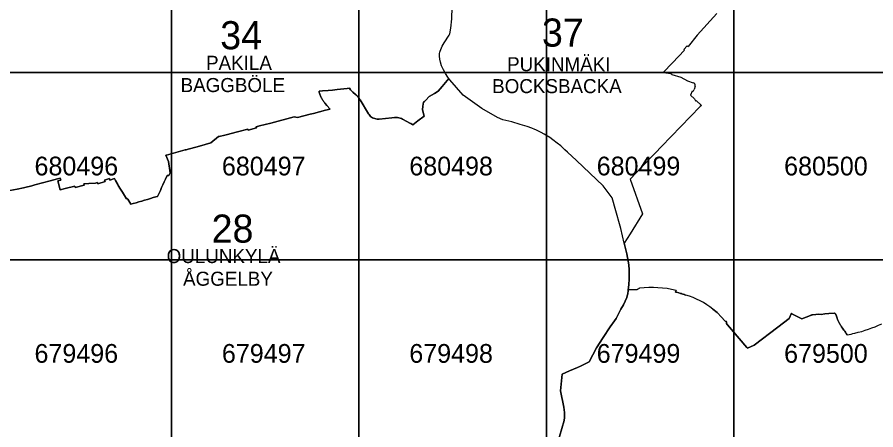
# Model space of a CAD drawing. Extents: x 25485000 to 25520000, y 6656775 to 6690000.
# Drawn here: x 25496176 to 25500758, y 6679092 to 6681295 of the extents above; entities that cross this region are included whole.
import ezdxf

# ---------------------------------------------------------------- set-up
doc = ezdxf.new("R2010")
doc.units = 0
doc.layers.add('Level 63', color=7, linetype='Continuous')

msp = doc.modelspace()

# ---------------------------------------------------------------- linework, layer by layer
at = {"layer": 'Level 63'}
for p, q in [((25499750.9, 6681141.4), (25499732.7, 6681122.1)), ((25499750.9, 6681141.4), (25499732.7, 6681122.1)), ((25499793.7, 6680927.2), (25499789, 6680908)), ((25499793.7, 6680927.2), (25499789, 6680908))]:
    msp.add_line(p, q, dxfattribs=at)
for points in [[(25496000, 6681000), (25497000, 6681000), (25497000, 6682000), (25496000, 6682000)], [(25497000, 6681000), (25498000, 6681000), (25498000, 6682000), (25497000, 6682000)], [(25498000, 6681000), (25499000, 6681000), (25499000, 6682000), (25498000, 6682000)], [(25499000, 6681000), (25500000, 6681000), (25500000, 6682000), (25499000, 6682000)], [(25500000, 6681000), (25501000, 6681000), (25501000, 6682000), (25500000, 6682000)], [(25496000, 6680000), (25497000, 6680000), (25497000, 6681000), (25496000, 6681000)], [(25497000, 6680000), (25498000, 6680000), (25498000, 6681000), (25497000, 6681000)], [(25498000, 6680000), (25499000, 6680000), (25499000, 6681000), (25498000, 6681000)], [(25499000, 6680000), (25500000, 6680000), (25500000, 6681000), (25499000, 6681000)], [(25500000, 6680000), (25501000, 6680000), (25501000, 6681000), (25500000, 6681000)], [(25496000, 6679000), (25497000, 6679000), (25497000, 6680000), (25496000, 6680000)], [(25497000, 6679000), (25498000, 6679000), (25498000, 6680000), (25497000, 6680000)], [(25498000, 6679000), (25499000, 6679000), (25499000, 6680000), (25498000, 6680000)], [(25499000, 6679000), (25500000, 6679000), (25500000, 6680000), (25499000, 6680000)], [(25500000, 6679000), (25501000, 6679000), (25501000, 6680000), (25500000, 6680000)]]:
    msp.add_lwpolyline(points, close=True, dxfattribs=at)
for points in [[(25496137, 6680369), (25496176.8, 6680377), (25496209.9, 6680383.4), (25496216.1, 6680385.3), (25496254.9, 6680395.2), (25496270.3, 6680399.4), (25496311.7, 6680410.3), (25496351.7, 6680420.7), (25496390.5, 6680430.9), (25496405.7, 6680435), (25496408.3, 6680425.3), (25496393.1, 6680421.3), (25496405.8, 6680372.9), (25496431.8, 6680379.8), (25496484, 6680393.4), (25496486, 6680385.7), (25496533.5, 6680398.2), (25496532.2, 6680405.9), (25496559.1, 6680407), (25496594.6, 6680408.5), (25496604.1, 6680411.7), (25496606.2, 6680404.2), (25496644.9, 6680417), (25496642.4, 6680424.6), (25496668, 6680433.1), (25496670.6, 6680425.5), (25496696.2, 6680434), (25496700, 6680422.5), (25496712.9, 6680401.1), (25496715.6, 6680396.7), (25496727.2, 6680377.5), (25496737.6, 6680360.3), (25496748, 6680343.1), (25496759.2, 6680324.5), (25496763.8, 6680326.7), (25496766.4, 6680322.4), (25496782.3, 6680296.1), (25496794.7, 6680299.8), (25496810.1, 6680304.3), (25496825.4, 6680308.8), (25496840.8, 6680313.3), (25496856.1, 6680317.8), (25496871.5, 6680322.3), (25496886.8, 6680326.8), (25496902.2, 6680331.3), (25496923.4, 6680337.6), (25496924.9, 6680338), (25496926.6, 6680341.7), (25496939.9, 6680370), (25496947, 6680385.1), (25496954, 6680400.1), (25496961.1, 6680415.1), (25496968.1, 6680430.1), (25496977.2, 6680449.5), (25496985.2, 6680450.1), (25496992.6, 6680463.7), (25496983.5, 6680525.1), (25496968.7, 6680557.2), (25496972.7, 6680558.4), (25497073.1, 6680586), (25497077.1, 6680587.1), (25497088, 6680590.1), (25497135.9, 6680603.4), (25497179.3, 6680615.3), (25497209.9, 6680624.2), (25497251, 6680657.1), (25497253.7, 6680657.9), (25497284, 6680665.7), (25497291, 6680667.5), (25497351.2, 6680681.9), (25497407.1, 6680696.5), (25497408.2, 6680691.7), (25497452.7, 6680704.3), (25497451.4, 6680709.1), (25497468.9, 6680713.8), (25497499.2, 6680721.7), (25497529.6, 6680729.6), (25497653.5, 6680763.3), (25497671.2, 6680759.5), (25497739.6, 6680776.7), (25497757.2, 6680781.2), (25497821.9, 6680797.4), (25497846.3, 6680803.6), (25497828.5, 6680824), (25497819.7, 6680834.1), (25497819.2, 6680834.6), (25497818.8, 6680835.2), (25497818, 6680836.1), (25497817.1, 6680837.1), (25497814.7, 6680840.1), (25497812.4, 6680843.2), (25497810, 6680846.5), (25497808.7, 6680848.4), (25497806.8, 6680851.3), (25497806.2, 6680852.2), (25497805.4, 6680853.5), (25497803.4, 6680856.9), (25497801.7, 6680859.8), (25497800.6, 6680861.8), (25497800.2, 6680862.6), (25497799.2, 6680864.4), (25497798.2, 6680866.4), (25497796.8, 6680869.3), (25497794.8, 6680873.9), (25497793, 6680878), (25497791, 6680883.8), (25497789.4, 6680888.6), (25497788.3, 6680892.7), (25497787.7, 6680894.7), (25497787.2, 6680896.6), (25497786.7, 6680898.9), (25497806, 6680900.7), (25497835.9, 6680903.5), (25497858.6, 6680905.8), (25497883.8, 6680908.5), (25497936.1, 6680914.1), (25497948.8, 6680915.4), (25497954.6, 6680907.3), (25497961.2, 6680899.9), (25497967.1, 6680894.4), (25497981.6, 6680881.9), (25497982.8, 6680880.9), (25497984.3, 6680879.6), (25497985.3, 6680878.6), (25497986.5, 6680877.5), (25497987.8, 6680876.2), (25497989, 6680875.1), (25497990.1, 6680873.9), (25497992.4, 6680871.3), (25497993.9, 6680869.6), (25497995.9, 6680867.2), (25497997.6, 6680865), (25498000.4, 6680861.2), (25498000.5, 6680861.1), (25498000.6, 6680860.9), (25498001.6, 6680859.5), (25498002, 6680858.9), (25498002.9, 6680857.5), (25498004.2, 6680855.4), (25498004.9, 6680854.2), (25498005.3, 6680853.5), (25498005.8, 6680852.6), (25498049.9, 6680779.5), (25498053.4, 6680774.3), (25498057.5, 6680769.5), (25498062, 6680765.1), (25498067, 6680761.2), (25498072.3, 6680757.9), (25498077.9, 6680755.2), (25498083.9, 6680753), (25498089.9, 6680751.5), (25498096.2, 6680750.7), (25498102.4, 6680750.4), (25498107.5, 6680750.8), (25498175.5, 6680757.8), (25498189.4, 6680759.2), (25498197.1, 6680759.6), (25498204.9, 6680759.2), (25498212.5, 6680758), (25498220, 6680756), (25498227.2, 6680753.2), (25498232.6, 6680750.6), (25498274.4, 6680727.6), (25498276.8, 6680726.3), (25498286.8, 6680719.8), (25498314.4, 6680740.9), (25498347, 6680765.8), (25498338.4, 6680800.7), (25498341.2, 6680819.1), (25498344.5, 6680840.1), (25498349.1, 6680845.1), (25498356, 6680852.4), (25498374.4, 6680872), (25498403.1, 6680888), (25498423.2, 6680899.2), (25498443.3, 6680924.2), (25498462.1, 6680945.9), (25498479.9, 6680966.5), (25498474.7, 6680973.8), (25498460.8, 6680994.7), (25498450.6, 6681012.7), (25498440.9, 6681034.4), (25498434.2, 6681055.2), (25498430.9, 6681070.2), (25498428.7, 6681087.2), (25498428.7, 6681094.5), (25498429.7, 6681100.9), (25498430.7, 6681107.2), (25498433, 6681114), (25498444, 6681139.9), (25498454.5, 6681158.5), (25498481, 6681197.8), (25498484.3, 6681206.3), (25498489.6, 6681236.1), (25498496.2, 6681285.8), (25498500.7, 6681471.6)], [(25498479.9, 6680966.5), (25498474.7, 6680973.8), (25498460.8, 6680994.7), (25498450.6, 6681012.7), (25498440.9, 6681034.4), (25498434.2, 6681055.2), (25498430.9, 6681070.2), (25498428.7, 6681087.2), (25498428.7, 6681094.5), (25498429.7, 6681100.9), (25498430.7, 6681107.2), (25498433, 6681114), (25498444, 6681139.9), (25498454.5, 6681158.5), (25498481, 6681197.8), (25498484.3, 6681206.3), (25498489.6, 6681236.1), (25498496.2, 6681285.8), (25498500.7, 6681471.6)], [(25499909.7, 6681313.9), (25499805, 6681198.4), (25499756.1, 6681137.8)], [(25499909.7, 6681313.9), (25499805, 6681198.4), (25499756.1, 6681137.8)], [(25499737.7, 6681118.6), (25499672.4, 6681050.9), (25499623.2, 6680999.8), (25499650.2, 6680995.6)], [(25499737.7, 6681118.6), (25499672.4, 6681050.9), (25499623.2, 6680999.8), (25499650.2, 6680995.6)], [(25499058.2, 6679013.5), (25499094, 6679142.7), (25499096.2, 6679158.4), (25499096.9, 6679177.2), (25499096.4, 6679184.9), (25499092.4, 6679213.4), (25499075.5, 6679299.5), (25499083.9, 6679389.7), (25499124, 6679406.9), (25499165.7, 6679424.8), (25499182.2, 6679432), (25499228.6, 6679455.6), (25499267.4, 6679530.4), (25499303.2, 6679584.8), (25499341, 6679642.1), (25499364, 6679674.1), (25499371.5, 6679687), (25499398, 6679736.3), (25499411.5, 6679760.1), (25499429.6, 6679798.8), (25499431.8, 6679806.7), (25499434.6, 6679818.7), (25499436.9, 6679835.6), (25499437.2, 6679838.5), (25499440, 6679866.2), (25499441.7, 6679897.3), (25499441.5, 6679940.7), (25499441.3, 6679947.2), (25499439.8, 6679970.8), (25499437.7, 6679983.7), (25499428.4, 6680032), (25499415.7, 6680088), (25499396.6, 6680167.1), (25499393.4, 6680178.6), (25499370.5, 6680261.1), (25499350.4, 6680329.9), (25499303.4, 6680394.4), (25499197, 6680496.5), (25499160.5, 6680530.4), (25499112.6, 6680574.9), (25499099.1, 6680587.4), (25499076.4, 6680607.8), (25499058, 6680622.9), (25499034.3, 6680640.7), (25499017.6, 6680652.5), (25498988.1, 6680670.8), (25498972.6, 6680679), (25498947.2, 6680691.6), (25498935.4, 6680696.7), (25498925.4, 6680700.8), (25498921.5, 6680702.3), (25498897.2, 6680710.7), (25498860.8, 6680722), (25498814.8, 6680735.2), (25498767.3, 6680745.8), (25498738.3, 6680759.3), (25498655.9, 6680807.9), (25498555.9, 6680877.9), (25498484, 6680960.6), (25498479.9, 6680966.5), (25498462.1, 6680945.9), (25498443.3, 6680924.2), (25498423.2, 6680899.2), (25498403.1, 6680888), (25498374.4, 6680872), (25498356, 6680852.4), (25498349.1, 6680845.1), (25498344.5, 6680840.1), (25498341.2, 6680819.1), (25498338.4, 6680800.7), (25498347, 6680765.8), (25498314.4, 6680740.9), (25498286.8, 6680719.8), (25498276.8, 6680726.3), (25498274.4, 6680727.6), (25498232.6, 6680750.6), (25498227.2, 6680753.2), (25498220, 6680756), (25498212.5, 6680758), (25498204.9, 6680759.2), (25498197.1, 6680759.6), (25498189.4, 6680759.2), (25498175.5, 6680757.8), (25498107.5, 6680750.8), (25498102.4, 6680750.4), (25498096.2, 6680750.7), (25498089.9, 6680751.5), (25498083.9, 6680753), (25498077.9, 6680755.2), (25498072.3, 6680757.9), (25498067, 6680761.2), (25498062, 6680765.1), (25498057.5, 6680769.5), (25498053.4, 6680774.3), (25498049.9, 6680779.5), (25498005.8, 6680852.6), (25498005.3, 6680853.5), (25498004.9, 6680854.2), (25498004.2, 6680855.4), (25498002.9, 6680857.5), (25498002, 6680858.9), (25498001.6, 6680859.5), (25498000.6, 6680860.9), (25498000.5, 6680861.1), (25498000.4, 6680861.2), (25497997.6, 6680865), (25497995.9, 6680867.2), (25497993.9, 6680869.6), (25497992.4, 6680871.3), (25497990.1, 6680873.9), (25497989, 6680875.1), (25497987.8, 6680876.2), (25497986.5, 6680877.5), (25497985.3, 6680878.6), (25497984.3, 6680879.6), (25497982.8, 6680880.9), (25497981.6, 6680881.9), (25497967.1, 6680894.4), (25497961.2, 6680899.9), (25497954.6, 6680907.3), (25497948.8, 6680915.4), (25497936.1, 6680914.1), (25497883.8, 6680908.5), (25497858.6, 6680905.8), (25497835.9, 6680903.5), (25497806, 6680900.7), (25497786.7, 6680898.9), (25497787.2, 6680896.6), (25497787.7, 6680894.7), (25497788.3, 6680892.7), (25497789.4, 6680888.6), (25497791, 6680883.8), (25497793, 6680878), (25497794.8, 6680873.9), (25497796.8, 6680869.3), (25497798.2, 6680866.4), (25497799.2, 6680864.4), (25497800.2, 6680862.6), (25497800.6, 6680861.8), (25497801.7, 6680859.8), (25497803.4, 6680856.9), (25497805.4, 6680853.5), (25497806.2, 6680852.2), (25497806.8, 6680851.3), (25497808.7, 6680848.4), (25497810, 6680846.5), (25497812.4, 6680843.2), (25497814.7, 6680840.1), (25497817.1, 6680837.1), (25497818, 6680836.1), (25497818.8, 6680835.2), (25497819.2, 6680834.6), (25497819.7, 6680834.1), (25497828.5, 6680824), (25497846.3, 6680803.6), (25497821.9, 6680797.4), (25497757.2, 6680781.2), (25497739.6, 6680776.7), (25497671.2, 6680759.5), (25497653.5, 6680763.3), (25497529.6, 6680729.6), (25497499.2, 6680721.7), (25497468.9, 6680713.8), (25497451.4, 6680709.1), (25497452.7, 6680704.3), (25497408.2, 6680691.7), (25497407.1, 6680696.5), (25497351.2, 6680681.9), (25497291, 6680667.5), (25497284, 6680665.7), (25497253.7, 6680657.9), (25497251, 6680657.1), (25497209.9, 6680624.2), (25497179.3, 6680615.3), (25497135.9, 6680603.4), (25497088, 6680590.1), (25497077.1, 6680587.1), (25497073.1, 6680586), (25496972.7, 6680558.4), (25496968.7, 6680557.2), (25496983.5, 6680525.1), (25496992.6, 6680463.7), (25496985.2, 6680450.1), (25496977.2, 6680449.5), (25496968.1, 6680430.1), (25496961.1, 6680415.1), (25496954, 6680400.1), (25496947, 6680385.1), (25496939.9, 6680370), (25496926.6, 6680341.7), (25496924.9, 6680338), (25496923.4, 6680337.6), (25496902.2, 6680331.3), (25496886.8, 6680326.8), (25496871.5, 6680322.3), (25496856.1, 6680317.8), (25496840.8, 6680313.3), (25496825.4, 6680308.8), (25496810.1, 6680304.3), (25496794.7, 6680299.8), (25496782.3, 6680296.1), (25496766.4, 6680322.4), (25496763.8, 6680326.7), (25496759.2, 6680324.5), (25496748, 6680343.1), (25496737.6, 6680360.3), (25496727.2, 6680377.5), (25496715.6, 6680396.7), (25496712.9, 6680401.1), (25496700, 6680422.5), (25496696.2, 6680434), (25496670.6, 6680425.5), (25496668, 6680433.1), (25496642.4, 6680424.6), (25496644.9, 6680417), (25496606.2, 6680404.2), (25496604.1, 6680411.7), (25496594.6, 6680408.5), (25496559.1, 6680407), (25496532.2, 6680405.9), (25496533.5, 6680398.2), (25496486, 6680385.7), (25496484, 6680393.4), (25496431.8, 6680379.8), (25496405.8, 6680372.9), (25496393.1, 6680421.3), (25496408.3, 6680425.3), (25496405.7, 6680435), (25496390.5, 6680430.9), (25496351.7, 6680420.7), (25496311.7, 6680410.3), (25496270.3, 6680399.4), (25496254.9, 6680395.2), (25496216.1, 6680385.3), (25496209.9, 6680383.4), (25496176.8, 6680377), (25496137, 6680369)], [(25499777.4, 6680898.9), (25499769.6, 6680878.7), (25499790.2, 6680858.8), (25499795.2, 6680848.2), (25499799.1, 6680850.2), (25499827.7, 6680822.6), (25499819.9, 6680817.3), (25499614.6, 6680604.4), (25499582.2, 6680570.6), (25499511.2, 6680497.1), (25499447.3, 6680430.8), (25499513.4, 6680244.9), (25499446.8, 6680138), (25499415.7, 6680088), (25499396.6, 6680167.1), (25499393.4, 6680178.6), (25499370.5, 6680261.1), (25499350.4, 6680329.9), (25499303.4, 6680394.4), (25499197, 6680496.5), (25499160.5, 6680530.4), (25499112.6, 6680574.9), (25499099.1, 6680587.4), (25499076.4, 6680607.8), (25499058, 6680622.9), (25499034.3, 6680640.7), (25499017.6, 6680652.5), (25498988.1, 6680670.8), (25498972.6, 6680679), (25498947.2, 6680691.6), (25498935.4, 6680696.7), (25498925.4, 6680700.8), (25498921.5, 6680702.3), (25498897.2, 6680710.7), (25498860.8, 6680722), (25498814.8, 6680735.2), (25498767.3, 6680745.8), (25498738.3, 6680759.3), (25498655.9, 6680807.9), (25498555.9, 6680877.9), (25498484, 6680960.6), (25498479.9, 6680966.5)], [(25499669, 6680989.4), (25499718.2, 6680973.9), (25499753.8, 6680955.3), (25499784, 6680945)], [(25499669, 6680989.4), (25499718.2, 6680973.9), (25499753.8, 6680955.3), (25499784, 6680945)], [(25499777.4, 6680898.9), (25499769.6, 6680878.7), (25499790.2, 6680858.8), (25499795.2, 6680848.2), (25499799.1, 6680850.2), (25499827.7, 6680822.6), (25499819.9, 6680817.3), (25499614.6, 6680604.4), (25499582.2, 6680570.6), (25499511.2, 6680497.1), (25499447.3, 6680430.8), (25499513.4, 6680244.9), (25499446.8, 6680138), (25499415.7, 6680088)], [(25499415.7, 6680088), (25499428.4, 6680032), (25499437.7, 6679983.7), (25499439.8, 6679970.8), (25499441.3, 6679947.2), (25499441.5, 6679940.7), (25499441.7, 6679897.3), (25499440, 6679866.2), (25499437.2, 6679838.5), (25499484.6, 6679840.6), (25499497.4, 6679847.8)], [(25499497.4, 6679847.8), (25499484.6, 6679840.6), (25499437.2, 6679838.5), (25499436.9, 6679835.6), (25499434.6, 6679818.7), (25499431.8, 6679806.7), (25499429.6, 6679798.8), (25499411.5, 6679760.1), (25499398, 6679736.3), (25499371.5, 6679687), (25499364, 6679674.1), (25499341, 6679642.1), (25499303.2, 6679584.8), (25499267.4, 6679530.4), (25499228.6, 6679455.6), (25499182.2, 6679432), (25499165.7, 6679424.8), (25499124, 6679406.9), (25499083.9, 6679389.7), (25499075.5, 6679299.5), (25499092.4, 6679213.4), (25499096.4, 6679184.9), (25499096.9, 6679177.2), (25499096.2, 6679158.4), (25499094, 6679142.7), (25499058.2, 6679013.5)], [(25499692, 6679836.4), (25499689.2, 6679827.6), (25499694.5, 6679826.3), (25499706.8, 6679823), (25499716.3, 6679820.3), (25499718.7, 6679819.6), (25499721, 6679818.9), (25499722.6, 6679818.3), (25499723.5, 6679818.1), (25499727.2, 6679816.9), (25499730.7, 6679815.8), (25499734.5, 6679814.5), (25499735.8, 6679814), (25499736, 6679813.9), (25499736.1, 6679813.9), (25499739.1, 6679812.9), (25499744.1, 6679811.1)], [(25499744.1, 6679811.1), (25499739.1, 6679812.9), (25499736.1, 6679813.9), (25499736, 6679813.9), (25499735.8, 6679814), (25499734.5, 6679814.5), (25499730.7, 6679815.8), (25499727.2, 6679816.9), (25499723.5, 6679818.1), (25499722.6, 6679818.3), (25499721, 6679818.9), (25499718.7, 6679819.6), (25499716.3, 6679820.3), (25499706.8, 6679823), (25499694.5, 6679826.3), (25499689.2, 6679827.6), (25499692, 6679836.4)], [(25499888.4, 6679735.7), (25499910.5, 6679717.7), (25499934, 6679692.9), (25499952.5, 6679674.4)], [(25499952.5, 6679674.4), (25499934, 6679692.9), (25499910.5, 6679717.7), (25499888.4, 6679735.7)], [(25499957.1, 6679671.8), (25499962.4, 6679664.8), (25499958.6, 6679661.9), (25499965.9, 6679652.3), (25499987.4, 6679627.5), (25500069.6, 6679531.6), (25500072.5, 6679528.2), (25500108.6, 6679544.8), (25500235.1, 6679640.5), (25500295.7, 6679686.4), (25500307.9, 6679715), (25500308.9, 6679713.7), (25500310.5, 6679711.5), (25500363.1, 6679684.3), (25500409.9, 6679702.9), (25500411.9, 6679703.7), (25500414.7, 6679704.5), (25500416.7, 6679705), (25500417.9, 6679705.2), (25500420.3, 6679705.5), (25500438.5, 6679707.6), (25500452.8, 6679709.1), (25500465.6, 6679708.1), (25500486.6, 6679710.4), (25500507.7, 6679713.2), (25500534.9, 6679714.5), (25500536.1, 6679714.5), (25500537.8, 6679714.2), (25500539.6, 6679713.6), (25500541.4, 6679712.4), (25500542.8, 6679710.9), (25500543.9, 6679709.1), (25500544.5, 6679707.6), (25500547.3, 6679698.1), (25500550.9, 6679688.2), (25500553.6, 6679681.4), (25500557.2, 6679673.6), (25500558.9, 6679669.9), (25500562.4, 6679663.1), (25500564, 6679660.2), (25500565, 6679658.3), (25500566.6, 6679655.6), (25500567.8, 6679653.6), (25500569.2, 6679651.3), (25500570.9, 6679648.5), (25500572.6, 6679645.7), (25500573.9, 6679643.6), (25500575.1, 6679641.7), (25500579.7, 6679634.8), (25500584, 6679628.8), (25500587, 6679624.9), (25500589.5, 6679621.7), (25500592.2, 6679618.2), (25500595.9, 6679613), (25500600.1, 6679607.1), (25500605.2, 6679599.3), (25500605.5, 6679598.8)], [(25500605.5, 6679598.8), (25500605.2, 6679599.3), (25500600.1, 6679607.1), (25500595.9, 6679613), (25500592.2, 6679618.2), (25500589.5, 6679621.7), (25500587, 6679624.9), (25500584, 6679628.8), (25500579.7, 6679634.8), (25500575.1, 6679641.7), (25500573.9, 6679643.6), (25500572.6, 6679645.7), (25500570.9, 6679648.5), (25500569.2, 6679651.3), (25500567.8, 6679653.6), (25500566.6, 6679655.6), (25500565, 6679658.3), (25500564, 6679660.2), (25500562.4, 6679663.1), (25500558.9, 6679669.9), (25500557.2, 6679673.6), (25500553.6, 6679681.4), (25500550.9, 6679688.2), (25500547.3, 6679698.1), (25500544.5, 6679707.6), (25500543.9, 6679709.1), (25500542.8, 6679710.9), (25500541.4, 6679712.4), (25500539.6, 6679713.6), (25500537.8, 6679714.2), (25500536.1, 6679714.5), (25500534.9, 6679714.5), (25500507.7, 6679713.2), (25500486.6, 6679710.4), (25500465.6, 6679708.1), (25500452.8, 6679709.1), (25500438.5, 6679707.6), (25500420.3, 6679705.5), (25500417.9, 6679705.2), (25500416.7, 6679705), (25500414.7, 6679704.5), (25500411.9, 6679703.7), (25500409.9, 6679702.9), (25500363.1, 6679684.3), (25500310.5, 6679711.5), (25500308.9, 6679713.7), (25500307.9, 6679715), (25500295.7, 6679686.4), (25500235.1, 6679640.5), (25500108.6, 6679544.8), (25500072.5, 6679528.2), (25500069.6, 6679531.6), (25499987.4, 6679627.5), (25499965.9, 6679652.3), (25499958.6, 6679661.9), (25499962.4, 6679664.8), (25499957.1, 6679671.8)]]:
    msp.add_lwpolyline(points, dxfattribs=at)
for centre, radius, start, end in [((25499778.4, 6681181.6), 75, 232.5069, 237.1373), ((25499778.4, 6681181.6), 75, 232.5069, 237.1373), ((25499802.1, 6681209.3), 85, 233.0194, 237.2714), ((25499802.1, 6681209.3), 85, 233.0194, 237.2714), ((25499641.1, 6680936.3), 60, 62.2456, 81.2485), ((25499641.1, 6680936.3), 60, 62.2456, 81.2485), ((25499779.2, 6680930.8), 15, 346.0503, 71.1325), ((25499779.2, 6680930.8), 15, 346.0503, 71.1325), ((25499777.3, 6680910.9), 12, 270.4472, 346.0509), ((25499777.3, 6680910.9), 12, 270.4472, 346.0509), ((25499562.6, 6679291.6), 560, 76.6343, 96.6821), ((25499562.6, 6679291.6), 560, 76.6343, 96.6821), ((25499634.8, 6679426.3), 400, 50.6584, 74.1453), ((25499634.8, 6679426.3), 400, 50.6584, 74.1453), ((25499959.5, 6679681.5), 10, 224.9612, 256.0147), ((25499959.5, 6679681.5), 10, 224.9612, 256.0147), ((25500441.4, 6680432.8), 850, 283.9309, 294.1922), ((25500441.4, 6680432.8), 850, 283.9309, 294.1922), ((25500441.4, 6680432.8), 850, 281.1343, 283.931), ((25500441.4, 6680432.8), 850, 281.1343, 283.931)]:
    msp.add_arc(centre, radius, start, end, dxfattribs=at)

# ---------------------------------------------------------------- texts
for s, height, p in [('37', 150, (25498976.3, 6681137.4)), ('34', 150, (25497259.5, 6681123.3)), ('PAKILA', 75, (25497183.9, 6681013.5)), ('PUKINMÄKI', 75, (25498790.3, 6681006.1)), ('BAGGBÖLE', 75, (25497047.9, 6680894.8)), ('BOCKSBACKA', 75, (25498710.7, 6680889.1)), ('680496', 100, (25496268.5, 6680450)), ('680497', 100, (25497268.5, 6680450)), ('680498', 100, (25498268.5, 6680450)), ('680499', 100, (25499268.5, 6680450)), ('680500', 100, (25500268.5, 6680450)), ('28', 150, (25497213.6, 6680091.1)), ('OULUNKYLÄ', 75, (25496973.5, 6679982.1)), ('ÅGGELBY', 75, (25497061.1, 6679861.1)), ('679496', 100, (25496268.5, 6679450)), ('679497', 100, (25497268.5, 6679450)), ('679498', 100, (25498268.5, 6679450)), ('679499', 100, (25499268.5, 6679450)), ('679500', 100, (25500268.5, 6679450))]:
    msp.add_text(s, height=height, dxfattribs=at).set_placement(p)

doc.saveas('drawing.dxf')
